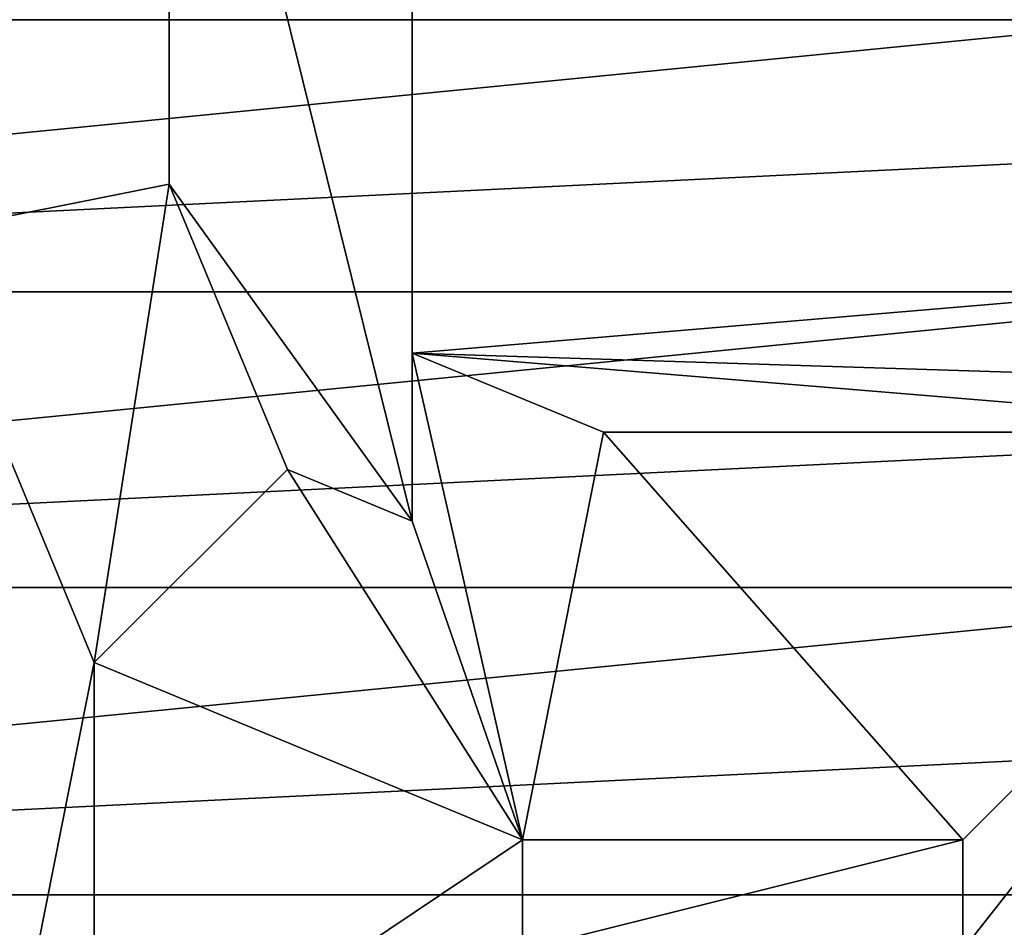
# Model space of a CAD drawing. Header units: inches. Extents: x -9.1 to 9.1, y 0 to 18.8.
# Tile 412 of 565: x 8.6322 to 8.6769, y 8.8445 to 8.8858. Entities that reach past the tile are written whole.
import ezdxf

# ---------------------------------------------------------------- set-up
doc = ezdxf.new("R2010")
doc.units = ezdxf.units.IN
doc.header["$LTSCALE"] = 65.185185
doc.header["$MEASUREMENT"] = 0
for name, color, linetype in [('26', 7, 'CONTINUOUS'), ('328', 7, 'CONTINUOUS'), ('342', 7, 'CONTINUOUS'), ('343', 7, 'CONTINUOUS'), ('345', 7, 'CONTINUOUS'), ('346', 7, 'CONTINUOUS'), ('352', 7, 'CONTINUOUS'), ('353', 7, 'CONTINUOUS'), ('354', 7, 'CONTINUOUS'), ('363', 7, 'CONTINUOUS'), ('364', 7, 'CONTINUOUS')]:
    doc.layers.add(name, color=color, linetype=linetype)

msp = doc.modelspace()

# ---------------------------------------------------------------- linework, layer by layer
at = {"layer": '26', "color": 253, "linetype": 'Continuous', "true_color": 0xaab4c3}
for points in [[(8.67192, 8.305855, 6.625), (8.932, 10.832638, 6.625), (8.653742, 8.369438, 6.625), (8.67192, 8.305855, 6.625)], [(8.653742, 8.369438, 6.625), (8.932, 10.832638, 6.625), (8.698267, 8.831426, 6.625), (8.653742, 8.369438, 6.625)], [(8.776951, 7.837035, 6.625), (8.932, 10.832638, 6.625), (8.67192, 8.305855, 6.625), (8.776951, 7.837035, 6.625)]]:
    msp.add_3dface(points, dxfattribs=at)
at = {"layer": '328', "color": 252, "linetype": 'Continuous', "true_color": 0x969696}
for points in [[(8.565498, 8.885758, 7.069), (8.684503, 8.885757, 7.069), (8.680319, 8.891398, 7.069), (8.565498, 8.885758, 7.069)], [(8.565498, 8.885758, 7.069), (8.558885, 8.873386, 7.069), (8.684503, 8.885757, 7.069), (8.565498, 8.885758, 7.069)], [(8.558885, 8.873386, 7.069), (8.688112, 8.879734, 7.069), (8.684503, 8.885757, 7.069), (8.558885, 8.873386, 7.069)], [(8.558885, 8.873386, 7.069), (8.691115, 8.873386, 7.069), (8.688112, 8.879734, 7.069), (8.558885, 8.873386, 7.069)], [(8.558885, 8.873386, 7.069), (8.554812, 8.859961, 7.069), (8.691115, 8.873386, 7.069), (8.558885, 8.873386, 7.069)], [(8.554812, 8.859961, 7.069), (8.693481, 8.866774, 7.069), (8.691115, 8.873386, 7.069), (8.554812, 8.859961, 7.069)], [(8.554812, 8.859961, 7.069), (8.695188, 8.859961, 7.069), (8.693481, 8.866774, 7.069), (8.554812, 8.859961, 7.069)], [(8.554812, 8.859961, 7.069), (8.553437, 8.846, 7.069), (8.695188, 8.859961, 7.069), (8.554812, 8.859961, 7.069)], [(8.553437, 8.846, 7.069), (8.696218, 8.853013, 7.069), (8.695188, 8.859961, 7.069), (8.553437, 8.846, 7.069)], [(8.553437, 8.846, 7.069), (8.696563, 8.846, 7.069), (8.696218, 8.853013, 7.069), (8.553437, 8.846, 7.069)], [(8.553437, 8.846, 7.069), (8.554812, 8.832039, 7.069), (8.696563, 8.846, 7.069), (8.553437, 8.846, 7.069)], [(8.554812, 8.832039, 7.069), (8.696218, 8.838986, 7.069), (8.696563, 8.846, 7.069), (8.554812, 8.832039, 7.069)]]:
    msp.add_3dface(points, dxfattribs=at)
at = {"layer": '342', "color": 252, "linetype": 'Continuous', "true_color": 0x969696}
for points in [[(8.638961, 8.907461, 6.254), (8.65, 9.00225, 6.254), (8.65, 8.862977, 6.254), (8.638961, 8.907461, 6.254)], [(8.638961, 8.87828, 6.254), (8.638961, 8.907461, 6.254), (8.65, 8.862977, 6.254), (8.638961, 8.87828, 6.254)], [(8.644327, 8.865327, 6.254), (8.638961, 8.87828, 6.254), (8.65, 8.862977, 6.254), (8.644327, 8.865327, 6.254)]]:
    msp.add_3dface(points, dxfattribs=at)
at = {"layer": '343', "color": 252, "linetype": 'Continuous', "true_color": 0x969696}
for points in [[(8.65, 8.862977, 6.254), (8.65, 9.00225, 6.254), (8.65, 8.870611, 6.214), (8.65, 8.862977, 6.254)], [(8.65, 8.870611, 6.214), (8.65, 9.00225, 6.254), (8.65, 8.963367, 6.214), (8.65, 8.870611, 6.214)]]:
    msp.add_3dface(points, dxfattribs=at)
at = {"layer": '345', "color": 252, "linetype": 'Continuous', "true_color": 0x969696}
for points in [[(8.635555, 8.856555, 6.319), (8.6275, 8.816, 6.319), (8.6275, 8.876, 6.319), (8.635555, 8.856555, 6.319)], [(8.635555, 8.835445, 6.319), (8.6275, 8.816, 6.319), (8.635555, 8.856555, 6.319), (8.635555, 8.835445, 6.319)], [(8.655, 8.8485, 6.319), (8.635555, 8.835445, 6.319), (8.635555, 8.856555, 6.319), (8.655, 8.8485, 6.319)], [(8.655, 8.8435, 6.319), (8.635555, 8.835445, 6.319), (8.655, 8.8485, 6.319), (8.655, 8.8435, 6.319)], [(8.675, 8.8435, 6.319), (8.655, 8.8435, 6.319), (8.675, 8.8485, 6.319), (8.675, 8.8435, 6.319)], [(8.675, 8.8485, 6.319), (8.655, 8.8435, 6.319), (8.655, 8.8485, 6.319), (8.675, 8.8485, 6.319)]]:
    msp.add_3dface(points, dxfattribs=at)
at = {"layer": '346', "color": 252, "linetype": 'Continuous', "true_color": 0x969696}
for points in [[(8.65, 8.870611, 6.214), (8.65, 8.963367, 6.214), (8.740582, 8.87826, 6.214), (8.65, 8.870611, 6.214)], [(8.740582, 8.87826, 6.214), (8.65, 8.963367, 6.214), (8.737184, 8.8886, 6.214), (8.740582, 8.87826, 6.214)], [(8.74303, 8.867655, 6.214), (8.65, 8.870611, 6.214), (8.740582, 8.87826, 6.214), (8.74303, 8.867655, 6.214)], [(8.658683, 8.867014, 6.214), (8.65, 8.870611, 6.214), (8.693514, 8.867014, 6.214), (8.658683, 8.867014, 6.214)], [(8.693514, 8.867014, 6.214), (8.65, 8.870611, 6.214), (8.74303, 8.867655, 6.214), (8.693514, 8.867014, 6.214)]]:
    msp.add_3dface(points, dxfattribs=at)
at = {"layer": '352', "color": 252, "linetype": 'Continuous', "true_color": 0x969696}
for points in [[(8.638961, 8.907461, 6.254), (8.638961, 8.87828, 6.254), (8.6275, 8.876, 6.319), (8.638961, 8.907461, 6.254)], [(8.638961, 8.907461, 6.254), (8.6275, 8.876, 6.319), (8.6275, 8.896, 6.319), (8.638961, 8.907461, 6.254)]]:
    msp.add_3dface(points, dxfattribs=at)
at = {"layer": '353', "color": 252, "linetype": 'Continuous', "true_color": 0x969696}
for points in [[(8.675, 8.8485, 6.319), (8.655, 8.8485, 6.319), (8.658683, 8.867014, 6.214), (8.675, 8.8485, 6.319)], [(8.675, 8.8485, 6.319), (8.658683, 8.867014, 6.214), (8.693514, 8.867014, 6.214), (8.675, 8.8485, 6.319)]]:
    msp.add_3dface(points, dxfattribs=at)
at = {"layer": '354', "color": 252, "linetype": 'Continuous', "true_color": 0x969696}
for points in [[(8.675, 8.8435, 6.319), (8.675, 8.8485, 6.319), (8.693514, 8.867014, 6.214), (8.675, 8.8435, 6.319)], [(8.675, 8.8435, 6.319), (8.693514, 8.867014, 6.214), (8.693514, 8.824986, 6.214), (8.675, 8.8435, 6.319)]]:
    msp.add_3dface(points, dxfattribs=at)
at = {"layer": '363', "color": 252, "linetype": 'Continuous', "true_color": 0x969696}
for points in [[(8.638961, 8.87828, 6.254), (8.635555, 8.856555, 6.319), (8.6275, 8.876, 6.319), (8.638961, 8.87828, 6.254)], [(8.638961, 8.87828, 6.254), (8.644327, 8.865327, 6.254), (8.635555, 8.856555, 6.319), (8.638961, 8.87828, 6.254)]]:
    msp.add_3dface(points, dxfattribs=at)
at = {"layer": '364', "color": 252, "linetype": 'Continuous', "true_color": 0x969696}
for points in [[(8.65, 8.862977, 6.254), (8.65, 8.870611, 6.214), (8.655, 8.8485, 6.319), (8.65, 8.862977, 6.254)], [(8.655, 8.8485, 6.319), (8.65, 8.870611, 6.214), (8.658683, 8.867014, 6.214), (8.655, 8.8485, 6.319)], [(8.644327, 8.865327, 6.254), (8.655, 8.8485, 6.319), (8.635555, 8.856555, 6.319), (8.644327, 8.865327, 6.254)], [(8.644327, 8.865327, 6.254), (8.65, 8.862977, 6.254), (8.655, 8.8485, 6.319), (8.644327, 8.865327, 6.254)]]:
    msp.add_3dface(points, dxfattribs=at)

doc.saveas('drawing.dxf')
